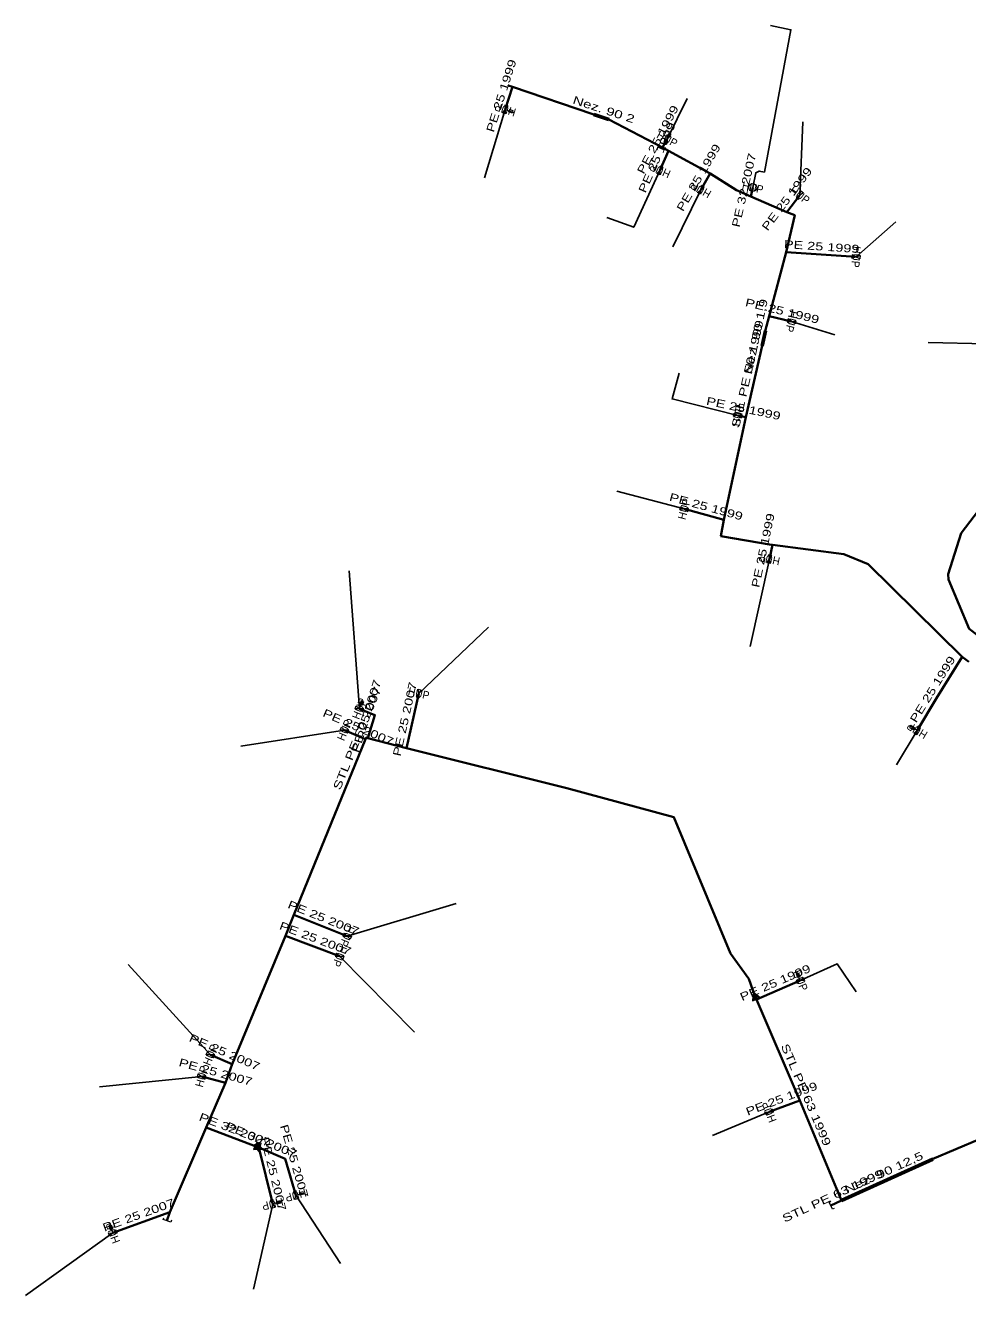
# Model space of a CAD drawing. Extents: x -737484 to -734496, y -1033882 to -1030666.
# Drawn here: x -736337.2 to -736219.6, y -1032288.8 to -1032130.2 of the extents above; entities that cross this region are included whole.
import ezdxf
from ezdxf.enums import TextEntityAlignment as Align

# ---------------------------------------------------------------- set-up
doc = ezdxf.new("R2010")
doc.units = 0
doc.header["$LTSCALE"] = 0.4
for name, color, linetype, lineweight in [('1', 7, 'Continuous', 13), ('18', 7, 'Continuous', 60), ('22', 7, 'Continuous', 25), ('5', 7, 'Continuous', 35), ('7', 7, 'Continuous', 35)]:
    doc.layers.add(name, color=color, linetype=linetype, lineweight=lineweight)
doc.layers.add('2', color=7, linetype='Continuous')

msp = doc.modelspace()

# ---------------------------------------------------------------- linework, layer by layer
at = {"layer": '1'}
for p, q in [((-736277.297, -1032140.667), (-736276.821, -1032140.821)), ((-736276.773, -1032140.916), (-736276.44, -1032141.024)), ((-736295.512, -1032215.512), (-736295.324, -1032215.048)), ((-736295.227, -1032215.006), (-736295.095, -1032214.682)), ((-736226.333, -1032217.868), (-736226.633, -1032217.688)), ((-736225.879, -1032218.229), (-736226.307, -1032217.971)), ((-736240.614, -1032248.911), (-736240.751, -1032248.589)), ((-736240.459, -1032249.47), (-736240.654, -1032249.009)), ((-736303.457, -1032276.293), (-736302.976, -1032276.155)), ((-736302.883, -1032276.206), (-736302.547, -1032276.11)), ((-736306.34, -1032277.388), (-736305.857, -1032277.258)), ((-736305.765, -1032277.311), (-736305.427, -1032277.221)), ((-736326.425, -1032280.428), (-736326.544, -1032280.099)), ((-736326.299, -1032280.994), (-736326.47, -1032280.524))]:
    msp.add_line(p, q, dxfattribs=at)
for points in [[(-736277.262, -1032141.205), (-736277.642, -1032141.081), (-736276.953, -1032140.254), (-736277.333, -1032140.13)], [(-736276.345, -1032140.976), (-736276.299, -1032140.833), (-736276.775, -1032140.678), (-736276.821, -1032140.821)], [(-736276.345, -1032140.976), (-736276.392, -1032141.118), (-736276.867, -1032140.964), (-736276.821, -1032140.821)], [(-736276.393, -1032140.999), (-736276.416, -1032141.07), (-736276.82, -1032140.939), (-736276.797, -1032140.868)], [(-736257.03, -1032143.812), (-736256.677, -1032144), (-736257.5, -1032144.695), (-736257.147, -1032144.883)], [(-736258, -1032148.808), (-736258.366, -1032148.645), (-736257.593, -1032147.894), (-736257.959, -1032147.731)], [(-736252.965, -1032151.213), (-736253.312, -1032151.013), (-736252.465, -1032150.346), (-736252.812, -1032150.146)], [(-736240.386, -1032150.839), (-736240.067, -1032151.08), (-736240.988, -1032151.637), (-736240.669, -1032151.878)], [(-736232.986, -1032158.905), (-736233.014, -1032159.304), (-736233.983, -1032158.835), (-736234.011, -1032159.234)], [(-736241.016, -1032167.066), (-736241.113, -1032167.455), (-736241.986, -1032166.824), (-736242.083, -1032167.213)], [(-736248.789, -1032178.97), (-736248.706, -1032178.579), (-736247.811, -1032179.178), (-736247.728, -1032178.787)], [(-736255.483, -1032190.621), (-736255.38, -1032190.235), (-736254.517, -1032190.88), (-736254.414, -1032190.494)], [(-736244.237, -1032197.37), (-736244.628, -1032197.287), (-736244.029, -1032196.392), (-736244.42, -1032196.309)], [(-736288.184, -1032213.067), (-736287.794, -1032213.157), (-736288.409, -1032214.042), (-736288.019, -1032214.132)], [(-736296.05, -1032215.51), (-736295.9, -1032215.139), (-736295.123, -1032215.884), (-736294.973, -1032215.513)], [(-736295.137, -1032214.584), (-736295.276, -1032214.528), (-736295.463, -1032214.992), (-736295.324, -1032215.048)], [(-736295.137, -1032214.584), (-736294.998, -1032214.641), (-736295.185, -1032215.104), (-736295.324, -1032215.048)], [(-736295.117, -1032214.633), (-736295.047, -1032214.662), (-736295.206, -1032215.056), (-736295.276, -1032215.027)], [(-736297.902, -1032218.17), (-736297.746, -1032217.802), (-736296.981, -1032218.561), (-736296.825, -1032218.193)], [(-736226.736, -1032217.713), (-736226.813, -1032217.842), (-736226.384, -1032218.1), (-736226.307, -1032217.971)], [(-736226.736, -1032217.713), (-736226.658, -1032217.585), (-736226.23, -1032217.842), (-736226.307, -1032217.971)], [(-736226.684, -1032217.701), (-736226.645, -1032217.637), (-736226.281, -1032217.856), (-736226.32, -1032217.92)], [(-736225.966, -1032218.76), (-736226.308, -1032218.554), (-736225.451, -1032217.903), (-736225.793, -1032217.697)], [(-736296.501, -1032243.912), (-736296.651, -1032244.283), (-736297.428, -1032243.538), (-736297.578, -1032243.909)], [(-736297.441, -1032246.425), (-736297.584, -1032246.798), (-736298.375, -1032246.067), (-736298.518, -1032246.44)], [(-736240.849, -1032248.549), (-736240.987, -1032248.608), (-736240.792, -1032249.068), (-736240.654, -1032249.009)], [(-736240.849, -1032248.549), (-736240.711, -1032248.49), (-736240.516, -1032248.951), (-736240.654, -1032249.009)], [(-736240.8, -1032248.57), (-736240.731, -1032248.54), (-736240.565, -1032248.931), (-736240.634, -1032248.961)], [(-736240.077, -1032249.087), (-736239.921, -1032249.455), (-736240.998, -1032249.478), (-736240.842, -1032249.846)], [(-736246.414, -1032252.025), (-736245.494, -1032251.634), (-736246.345, -1032250.909)], [(-736245.682, -1032251.606), (-736246.257, -1032251.115), (-736246.304, -1032251.87)], [(-736246.17, -1032251.321), (-736246.194, -1032251.714), (-736245.869, -1032251.576)], [(-736314.633, -1032258.738), (-736314.477, -1032258.37), (-736313.712, -1032259.129), (-736313.556, -1032258.761)], [(-736315.734, -1032261.514), (-736315.631, -1032261.128), (-736314.768, -1032261.773), (-736314.665, -1032261.387)], [(-736244.742, -1032266.253), (-736244.885, -1032265.88), (-736243.808, -1032265.895), (-736243.951, -1032265.522)], [(-736307.792, -1032269.775), (-736308.763, -1032270.017), (-736308.036, -1032270.867)], [(-736308.335, -1032269.671), (-736308.726, -1032270.591), (-736307.61, -1032270.522)], [(-736308.581, -1032270.075), (-736308.09, -1032270.649), (-736307.925, -1032269.912)], [(-736308.571, -1032270.481), (-736307.816, -1032270.434), (-736308.307, -1032269.859)], [(-736308.022, -1032270.347), (-736308.278, -1032270.047), (-736308.416, -1032270.372)], [(-736308.144, -1032270.433), (-736308.058, -1032270.048), (-736308.401, -1032270.133)], [(-736306.024, -1032277.824), (-736306.413, -1032277.921), (-736306.266, -1032276.854), (-736306.655, -1032276.951)], [(-736305.374, -1032277.129), (-736305.412, -1032276.984), (-736305.895, -1032277.113), (-736305.857, -1032277.258)], [(-736305.374, -1032277.129), (-736305.335, -1032277.274), (-736305.818, -1032277.403), (-736305.857, -1032277.258)], [(-736305.401, -1032277.174), (-736305.381, -1032277.247), (-736305.792, -1032277.357), (-736305.811, -1032277.284)], [(-736303.126, -1032276.718), (-736303.511, -1032276.828), (-736303.402, -1032275.757), (-736303.787, -1032275.867)], [(-736302.495, -1032276.017), (-736302.537, -1032275.873), (-736303.017, -1032276.01), (-736302.976, -1032276.155)], [(-736302.495, -1032276.017), (-736302.454, -1032276.161), (-736302.935, -1032276.299), (-736302.976, -1032276.155)], [(-736302.522, -1032276.063), (-736302.501, -1032276.135), (-736302.909, -1032276.252), (-736302.93, -1032276.18)], [(-736326.641, -1032280.054), (-736326.781, -1032280.105), (-736326.61, -1032280.575), (-736326.47, -1032280.524)], [(-736326.641, -1032280.054), (-736326.5, -1032280.003), (-736326.329, -1032280.472), (-736326.47, -1032280.524)], [(-736326.593, -1032280.077), (-736326.522, -1032280.051), (-736326.377, -1032280.451), (-736326.447, -1032280.476)], [(-736326.7, -1032281.352), (-736326.837, -1032280.977), (-736325.76, -1032281.01), (-736325.897, -1032280.635)]]:
    msp.add_lwpolyline(points, close=True, dxfattribs=at)
for points in [[(-736236.221, -1032277.936), (-736236.447, -1032278.042), (-736236.87, -1032277.135), (-736236.643, -1032277.03)], [(-736318.985, -1032279.404), (-736319.062, -1032279.642), (-736320.013, -1032279.333), (-736319.936, -1032279.095)]]:
    msp.add_lwpolyline(points, dxfattribs=at)
msp.add_circle((-736246.4006, -1032150.4101), 0.5, dxfattribs=at)
at = {"layer": '18'}
for p, q in [((-736264.359, -1032141.92), (-736266.26, -1032141.297)), ((-736245.229, -1032170.17), (-736244.828, -1032168.312)), ((-736235.309, -1032276.959), (-736223.936, -1032271.769))]:
    msp.add_line(p, q, dxfattribs=at)
at = {"layer": '22'}
for p, q in [((-736277.299, -1032140.669), (-736279.906, -1032149.197)), ((-736257.089, -1032144.348), (-736254.579, -1032139.285)), ((-736240.529, -1032151.359), (-736240.153, -1032142.212)), ((-736252.89, -1032150.68), (-736256.36, -1032157.829)), ((-736233.499, -1032159.07), (-736228.523, -1032154.703)), ((-736241.55, -1032167.14), (-736236.155, -1032168.799)), ((-736217.199, -1032169.93), (-736224.514, -1032169.765)), ((-736254.949, -1032190.559), (-736263.374, -1032188.346)), ((-736244.329, -1032196.84), (-736246.732, -1032207.724)), ((-736295.512, -1032215.512), (-736296.774, -1032198.299)), ((-736288.102, -1032213.6), (-736279.412, -1032205.341)), ((-736297.364, -1032218.182), (-736310.318, -1032220.192)), ((-736225.88, -1032218.229), (-736228.458, -1032222.513)), ((-736297.04, -1032243.911), (-736283.426, -1032239.859)), ((-736297.98, -1032246.433), (-736288.644, -1032255.914)), ((-736314.095, -1032258.75), (-736324.366, -1032247.485)), ((-736315.2, -1032261.451), (-736327.979, -1032262.738)), ((-736244.348, -1032265.889), (-736251.415, -1032268.808)), ((-736303.457, -1032276.293), (-736297.876, -1032284.813)), ((-736306.34, -1032277.388), (-736308.713, -1032288.024)), ((-736326.299, -1032280.994), (-736337.211, -1032288.827))]:
    msp.add_line(p, q, dxfattribs=at)
for points in [[(-736246.4, -1032150.41), (-736246.02, -1032148.56), (-736245.58, -1032148.35), (-736244.94, -1032148.48), (-736241.631, -1032130.692), (-736244.185, -1032130.155)], [(-736257.98, -1032148.27), (-736261.258, -1032155.379), (-736264.598, -1032154.154)], [(-736248.259, -1032178.879), (-736256.472, -1032176.819), (-736255.581, -1032173.589)], [(-736240.46, -1032249.468), (-736235.849, -1032247.394), (-736233.502, -1032250.895)]]:
    msp.add_lwpolyline(points, dxfattribs=at)
at = {"layer": '5'}
msp.add_line((-736235.31, -1032276.96), (-736236.659, -1032277.589), dxfattribs=at)
for points in [[(-736276.85, -1032137.68), (-736276.925, -1032137.663), (-736276.39, -1032137.82), (-736266.38, -1032141.26), (-736264.36, -1032141.92), (-736257.65, -1032145.41), (-736256.91, -1032145.84), (-736251.71, -1032148.66), (-736248.41, -1032150.74), (-736246.65, -1032151.51), (-736242.13, -1032153.5), (-736241.16, -1032153.88), (-736242.21, -1032158.49), (-736244.35, -1032166.46), (-736244.84, -1032168.36), (-736245.23, -1032170.17), (-736247.26, -1032179.09), (-736250.02, -1032191.91), (-736250.38, -1032193.98), (-736244.054, -1032195.033), (-736243.951, -1032195.046), (-736235.03, -1032196.21), (-736231.99, -1032197.44), (-736220.27, -1032209.02), (-736219.43, -1032209.64)], [(-736171.5, -1032158.59), (-736177.9, -1032159.31), (-736177.95, -1032160.38), (-736178, -1032161.29), (-736180.93, -1032181.4), (-736182.02, -1032182.19), (-736191.9, -1032182.29), (-736206.46, -1032181.97), (-736206.89, -1032181.97), (-736209.11, -1032182.68), (-736213.27, -1032184.68), (-736213.59, -1032184.82), (-736214.83, -1032186.32), (-736220.36, -1032193.6), (-736222.02, -1032198.72), (-736221.95, -1032199.37), (-736219.36, -1032205.52), (-736217.3, -1032207.13)], [(-736246.15, -1032251.37), (-736246.909, -1032249.241), (-736249.171, -1032246.101), (-736256.243, -1032229.056), (-736269.631, -1032225.426), (-736289.63, -1032220.462), (-736294.478, -1032219.174), (-736294.664, -1032219.099), (-736294.752, -1032219.31), (-736303.693, -1032241.247), (-736304.751, -1032243.867), (-736311.381, -1032259.922), (-736312.246, -1032262.264), (-736314.623, -1032267.821), (-736319.191, -1032278.403), (-736319.538, -1032279.488)], [(-736235.31, -1032276.96), (-736240.54, -1032264.44), (-736245.95, -1032251.83), (-736246.15, -1032251.37)], [(-736184.469, -1032268.9), (-736185, -1032268.42), (-736191.98, -1032258.58), (-736192.51, -1032257.8), (-736196.69, -1032259.82), (-736203.43, -1032262.9), (-736208.83, -1032265.3), (-736218.1, -1032269.3), (-736223.98, -1032271.79), (-736235.31, -1032276.96)]]:
    msp.add_lwpolyline(points, dxfattribs=at)
at = {"layer": '7'}
for p, q in [((-736276.39, -1032137.82), (-736277.298, -1032140.668)), ((-736257.65, -1032145.41), (-736257.089, -1032144.348)), ((-736256.91, -1032145.84), (-736257.98, -1032148.27)), ((-736251.71, -1032148.66), (-736252.889, -1032150.68)), ((-736246.65, -1032151.51), (-736246.4, -1032150.41)), ((-736242.13, -1032153.5), (-736240.528, -1032151.359)), ((-736242.21, -1032158.49), (-736233.499, -1032159.07)), ((-736244.35, -1032166.46), (-736241.55, -1032167.14)), ((-736247.26, -1032179.09), (-736248.259, -1032178.879)), ((-736250.02, -1032191.91), (-736254.949, -1032190.558)), ((-736243.951, -1032195.046), (-736244.329, -1032196.84)), ((-736289.63, -1032220.462), (-736288.102, -1032213.6)), ((-736294.752, -1032219.31), (-736297.364, -1032218.182)), ((-736303.693, -1032241.247), (-736297.04, -1032243.911)), ((-736304.751, -1032243.867), (-736297.98, -1032246.433)), ((-736245.95, -1032251.83), (-736240.46, -1032249.467)), ((-736311.381, -1032259.922), (-736314.095, -1032258.75)), ((-736312.246, -1032262.264), (-736315.2, -1032261.451)), ((-736240.54, -1032264.44), (-736244.347, -1032265.888)), ((-736308.183, -1032270.28), (-736308.071, -1032270.327)), ((-736308.071, -1032270.327), (-736306.34, -1032277.388)), ((-736319.191, -1032278.403), (-736326.299, -1032280.994))]:
    msp.add_line(p, q, dxfattribs=at)
for points in [[(-736220.27, -1032209.02), (-736223.45, -1032214.19), (-736225.88, -1032218.229)], [(-736294.478, -1032219.174), (-736293.575, -1032216.31), (-736295.512, -1032215.512)], [(-736314.623, -1032267.821), (-736308.183, -1032270.28), (-736308.071, -1032270.327)], [(-736308.071, -1032270.327), (-736304.76, -1032271.751), (-736303.457, -1032276.293)]]:
    msp.add_lwpolyline(points, dxfattribs=at)

# ---------------------------------------------------------------- texts
at = {"layer": '18', "width": 1.4}
for s, rotation, p in [('Nez. 90 2', 341.855, (-736265.1532, -1032141.133)), ('Nez. 90 1,9', 77.821, (-736245.5169, -1032169.135)), ('Nez. 90 12,5', 24.529, (-736229.8296, -1032273.9088))]:
    msp.add_text(s, height=1, rotation=rotation, dxfattribs=at).set_placement(p, align=Align.CENTER)
at = {"layer": '2', "width": 0.95}
for rotation, p in [(162, (-736277.143, -1032140.192)), (332, (-736257.3232, -1032144.789)), (156, (-736257.7761, -1032147.8123)), (150, (-736252.6385, -1032150.2469)), (347, (-736246.512, -1032150.8965)), (323, (-736240.8284, -1032151.7575)), (266, (-736233.9976, -1032159.0346)), (256, (-736242.035, -1032167.0185)), (78, (-736247.7692, -1032178.9825)), (75, (-736254.4657, -1032190.6869)), (168, (-736244.2245, -1032196.3502)), (347, (-736288.214, -1032214.0865)), (68, (-736295.048, -1032215.6988)), (67, (-736296.9037, -1032218.3769)), (149, (-736225.622, -1032217.7998)), (248, (-736297.503, -1032243.7232)), (249, (-736298.4463, -1032246.2533)), (293, (-736240.9197, -1032249.6621)), (67, (-736313.6347, -1032258.9449)), (75, (-736314.7167, -1032261.5799)), (111, (-736243.8793, -1032265.7087)), (196, (-736303.5947, -1032275.8118)), (194, (-736306.4605, -1032276.902)), (110, (-736325.8287, -1032280.8225))]:
    msp.add_text('HUP', height=1, rotation=rotation, dxfattribs=at).set_placement(p, align=Align.CENTER)
at = {"layer": '5', "width": 1.4}
for s, rotation, p in [('STL PE 50 1999', 77.179, (-736246.5708, -1032173.809)), ('STL PE 50 2007', 67.825, (-736295.3249, -1032219.3907)), ('STL PE 63 1999', 293.221, (-736240.2087, -1032263.9414)), ('STL PE 63 1999', 24.998, (-736236.1953, -1032276.8205))]:
    msp.add_text(s, height=1, rotation=rotation, dxfattribs=at).set_placement(p, align=Align.CENTER)
at = {"layer": '7', "width": 1.35}
for s, rotation, p in [('PE 25 1999', 72.317, (-736277.3203, -1032139.0919)), ('PE 25 1999', 62.155, (-736257.8117, -1032144.645)), ('PE 25 1999', 66.235, (-736257.9021, -1032146.853)), ('PE 25 1999', 59.729, (-736252.731, -1032149.4175)), ('PE 32 2007', 77.196, (-736247.0124, -1032150.8483)), ('PE 25 1999', 53.194, (-736241.7289, -1032152.1295)), ('PE 25 1999', 356.191, (-736237.8207, -1032158.2808)), ('PE 25 1999', 346.35, (-736242.8315, -1032166.3136)), ('PE 25 1999', 348.074, (-736247.6558, -1032178.4947)), ('PE 25 1999', 344.661, (-736252.3518, -1032190.7515)), ('PE 25 1999', 78.102, (-736244.6286, -1032195.8391)), ('PE 25 1999', 58.405, (-736223.5195, -1032213.35)), ('PE 25 2007', 72.5, (-736294.188, -1032216.5923)), ('PE 25 2007', 77.446, (-736289.3539, -1032216.9217)), ('PE 25 2007', 336.643, (-736295.8592, -1032218.2866)), ('PE 25 2007', 338.178, (-736300.1799, -1032242.1139)), ('PE 25 2007', 339.245, (-736301.1877, -1032244.6816)), ('PE 25 1999', 23.288, (-736243.4017, -1032250.1886)), ('PE 25 2007', 336.644, (-736312.5392, -1032258.8766)), ('PE 25 2007', 344.612, (-736313.5902, -1032261.3754)), ('PE 25 1999', 20.824, (-736242.6203, -1032264.6958)), ('PE 32 2007', 339.102, (-736311.2239, -1032268.5828)), ('PE 32 2007', 337.235, (-736307.933, -1032269.8419)), ('PE 32 2007', 337.235, (-736307.933, -1032269.8419)), ('PE 25 2007', 286.007, (-736304.1247, -1032272.1506)), ('PE 25 2007', 283.774, (-736306.7194, -1032273.738)), ('PE 25 2007', 20.028, (-736322.9152, -1032279.2285))]:
    msp.add_text(s, height=1, rotation=rotation, dxfattribs=at).set_placement(p, align=Align.CENTER)

doc.saveas('drawing.dxf')
